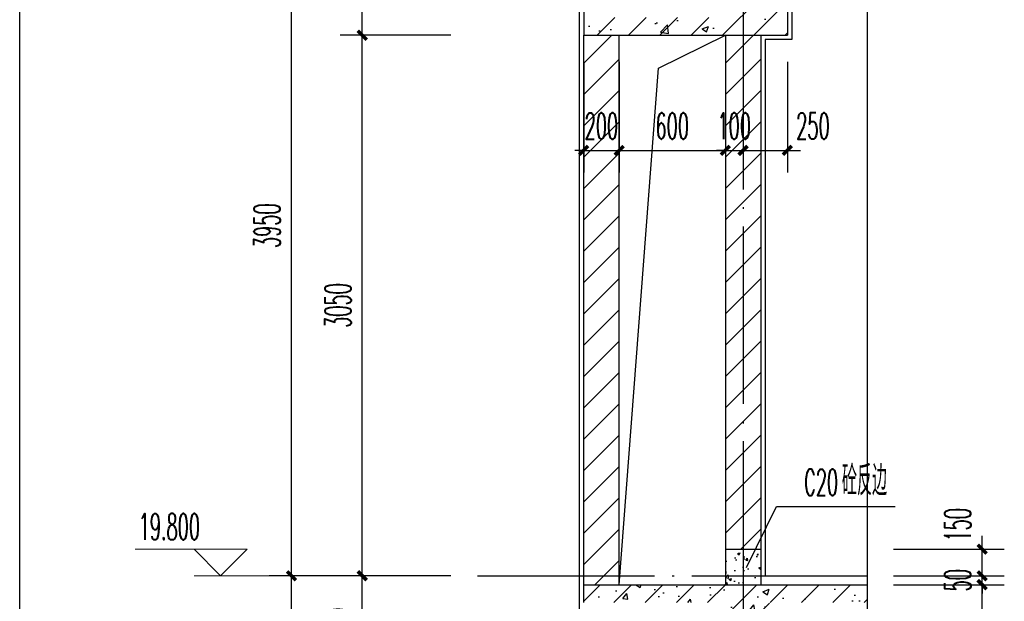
# Model space of a CAD drawing. Extents: x 1779708 to 7299578, y -1121471 to 88434.
# Tile 964 of 1056: x 6964219 to 6969779, y -951586 to -948305. Entities that reach past the tile are written whole.
import ezdxf

# ---------------------------------------------------------------- set-up
doc = ezdxf.new("R2010")
doc.units = 0
doc.header["$LTSCALE"] = 1000
doc.header["$MEASUREMENT"] = 0
doc.linetypes.add('DOTE', pattern=[2.42, 2, -0.2, 0.02, -0.2])
doc.layers.get('0').update_dxf_attribs({"linetype": 'CONTINUOUS'})
doc.layers.get('Defpoints').update_dxf_attribs({"linetype": 'CONTINUOUS'})
for name, color, linetype in [('AXIS', 3, 'CONTINUOUS'), ('DIM_LEAD', 3, 'CONTINUOUS'), ('DIM_SYMB', 3, 'CONTINUOUS'), ('DOTE', 1, 'DOTE'), ('PUB_TAB', 7, 'CONTINUOUS'), ('PUB_TEXT', 7, 'CONTINUOUS'), ('WALL', 255, 'CONTINUOUS'), ('填充细线', 8, 'CONTINUOUS'), ('粉刷线', 213, 'CONTINUOUS')]:
    doc.layers.add(name, color=color, linetype=linetype)
doc.layers.add('DIM_ELEV', color=3, linetype='CONTINUOUS', lineweight=13)
doc.styles.add('_TCH_DIM', font='SIMPLEX.shx', dxfattribs={"width": 0.7, "bigfont": 'GBCBIG.shx'})
doc.styles.add('_TCH_DIM_T3', font='SIMPLEX.shx', dxfattribs={"width": 0.494118, "bigfont": 'GBCBIG.shx'})
doc.dimstyles.new('_TCH_ARCH&&50', dxfattribs={"dimtxt": 148.75, "dimasz": 50, "dimexe": 125, "dimexo": 150, "dimgap": 63.125, "dimtad": 1, "dimdec": 0, "dimzin": 0, "dimdsep": 46, "dimtxsty": '_TCH_DIM_T3', "dimblk": 'ARCHTICK', "dimcen": 0.09, "dimdle": 75, "dimclrt": 7, "dimazin": 2, "dimtfac": 1, "dimtdec": 0, "dimtix": 1, "dimtmove": 2, "dimatfit": 3, "dimfxl": 250, "dimtolj": 1, "dimtzin": 0, "dimarcsym": 0})

# ---------------------------------------------------------------- blocks, each defined once
blk = doc.blocks.new('_ArchTick')
at = {"color": 0, "linetype": 'ByBlock', "const_width": 0.4}
blk.add_lwpolyline([(-0.5, -0.5), (0.5, 0.5)], dxfattribs=at)
blk = doc.blocks.new('*D1743')
at = {"layer": 'AXIS', "color": 0, "lineweight": -2, "transparency": 16777216}
for p, q in [((6965753.7, -955417.3), (6965753.7, -951367.3)), ((6966653.7, -951442.3), (6965628.7, -951442.3)), ((6966653.7, -955342.3), (6965628.7, -955342.3))]:
    blk.add_line(p, q, dxfattribs=at)
at = {"layer": 'Defpoints', "color": 0, "transparency": 16777216}
for p in [(6965753.7, -951442.3), (6966803.7, -951442.3), (6966803.7, -955342.3)]:
    blk.add_point(p, dxfattribs=at)
at = {"layer": 'AXIS', "color": 0, "lineweight": -2, "transparency": 16777216, "xscale": 50, "yscale": 50, "zscale": 50}
for p, rotation in [((6965753.7, -951442.3), 90), ((6965753.7, -955342.3), 270)]:
    blk.add_blockref('_ArchTick', p, dxfattribs=dict(at, rotation=rotation))
at = {"layer": 'AXIS', "color": 7, "transparency": 16777216, "insert": (6965616.2, -953392.3), "char_height": 148.75, "attachment_point": 5, "rotation": 90, "style": '_TCH_DIM_T3'}
blk.add_mtext('\\A1;3900', dxfattribs=at)
blk = doc.blocks.new('*D1744')
at = {"layer": 'AXIS', "color": 0, "lineweight": -2, "transparency": 16777216}
for p, q in [((6965753.7, -951517.3), (6965753.7, -947417.3)), ((6966653.7, -947492.3), (6965628.7, -947492.3)), ((6966653.7, -951442.3), (6965628.7, -951442.3))]:
    blk.add_line(p, q, dxfattribs=at)
at = {"layer": 'Defpoints', "color": 0, "transparency": 16777216}
for p in [(6965753.7, -947492.3), (6966803.7, -947492.3), (6966803.7, -951442.3)]:
    blk.add_point(p, dxfattribs=at)
at = {"layer": 'AXIS', "color": 0, "lineweight": -2, "transparency": 16777216, "xscale": 50, "yscale": 50, "zscale": 50}
for p, rotation in [((6965753.7, -947492.3), 90), ((6965753.7, -951442.3), 270)]:
    blk.add_blockref('_ArchTick', p, dxfattribs=dict(at, rotation=rotation))
at = {"layer": 'AXIS', "color": 7, "transparency": 16777216, "insert": (6965616.2, -949467.3), "char_height": 148.75, "attachment_point": 5, "rotation": 90, "style": '_TCH_DIM_T3'}
blk.add_mtext('\\A1;3950', dxfattribs=at)
blk = doc.blocks.new('*D1756')
at = {"layer": 'AXIS', "color": 0, "lineweight": -2, "transparency": 16777216}
for p, q in [((6967403.7, -948542.3), (6967403.7, -949167.3)), ((6967603.7, -948542.3), (6967603.7, -949167.3)), ((6967403.7, -949042.3), (6967353.7, -949042.3)), ((6967403.7, -949042.3), (6967603.7, -949042.3)), ((6967603.7, -949042.3), (6967653.7, -949042.3))]:
    blk.add_line(p, q, dxfattribs=at)
at = {"layer": 'Defpoints', "color": 0, "transparency": 16777216}
for p in [(6967403.7, -948392.3), (6967603.7, -948392.3), (6967603.7, -949042.3)]:
    blk.add_point(p, dxfattribs=at)
at = {"layer": 'AXIS', "color": 0, "lineweight": -2, "transparency": 16777216, "xscale": 50, "yscale": 50, "zscale": 50}
blk.add_blockref('_ArchTick', (6967403.7, -949042.3), dxfattribs=at)
at = {"layer": 'AXIS', "color": 0, "lineweight": -2, "transparency": 16777216, "xscale": 50, "yscale": 50, "zscale": 50, "rotation": 180}
blk.add_blockref('_ArchTick', (6967603.7, -949042.3), dxfattribs=at)
at = {"layer": 'AXIS', "color": 7, "transparency": 16777216, "insert": (6967503.7, -948904.8), "char_height": 148.75, "attachment_point": 5, "style": '_TCH_DIM_T3'}
blk.add_mtext('\\A1;200', dxfattribs=at)
blk = doc.blocks.new('*D1757')
at = {"layer": 'AXIS', "color": 0, "lineweight": -2, "transparency": 16777216}
for p, q in [((6967603.7, -948542.3), (6967603.7, -949167.3)), ((6968203.7, -948542.3), (6968203.7, -949167.3)), ((6967528.7, -949042.3), (6968278.7, -949042.3))]:
    blk.add_line(p, q, dxfattribs=at)
at = {"layer": 'Defpoints', "color": 0, "transparency": 16777216}
for p in [(6967603.7, -948392.3), (6968203.7, -948392.3), (6968203.7, -949042.3)]:
    blk.add_point(p, dxfattribs=at)
at = {"layer": 'AXIS', "color": 0, "lineweight": -2, "transparency": 16777216, "xscale": 50, "yscale": 50, "zscale": 50, "rotation": 180}
blk.add_blockref('_ArchTick', (6967603.7, -949042.3), dxfattribs=at)
at = {"layer": 'AXIS', "color": 0, "lineweight": -2, "transparency": 16777216, "xscale": 50, "yscale": 50, "zscale": 50}
blk.add_blockref('_ArchTick', (6968203.7, -949042.3), dxfattribs=at)
at = {"layer": 'AXIS', "color": 7, "transparency": 16777216, "insert": (6967903.7, -948904.8), "char_height": 148.75, "attachment_point": 5, "style": '_TCH_DIM_T3'}
blk.add_mtext('\\A1;600', dxfattribs=at)
blk = doc.blocks.new('*D1758')
at = {"layer": 'AXIS', "color": 0, "lineweight": -2, "transparency": 16777216}
for p, q in [((6968203.7, -948542.3), (6968203.7, -949167.3)), ((6968303.7, -948542.3), (6968303.7, -949167.3)), ((6968203.7, -949042.3), (6968153.7, -949042.3)), ((6968203.7, -949042.3), (6968303.7, -949042.3)), ((6968303.7, -949042.3), (6968353.7, -949042.3))]:
    blk.add_line(p, q, dxfattribs=at)
at = {"layer": 'Defpoints', "color": 0, "transparency": 16777216}
for p in [(6968203.7, -948392.3), (6968303.7, -948392.3), (6968303.7, -949042.3)]:
    blk.add_point(p, dxfattribs=at)
at = {"layer": 'AXIS', "color": 0, "lineweight": -2, "transparency": 16777216, "xscale": 50, "yscale": 50, "zscale": 50}
blk.add_blockref('_ArchTick', (6968203.7, -949042.3), dxfattribs=at)
at = {"layer": 'AXIS', "color": 0, "lineweight": -2, "transparency": 16777216, "xscale": 50, "yscale": 50, "zscale": 50, "rotation": 180}
blk.add_blockref('_ArchTick', (6968303.7, -949042.3), dxfattribs=at)
at = {"layer": 'AXIS', "color": 7, "transparency": 16777216, "insert": (6968253.7, -948904.8), "char_height": 148.75, "attachment_point": 5, "style": '_TCH_DIM_T3'}
blk.add_mtext('\\A1;100', dxfattribs=at)
blk = doc.blocks.new('*D1759')
at = {"layer": 'AXIS', "color": 0, "lineweight": -2, "transparency": 16777216}
for p, q in [((6968303.7, -948542.3), (6968303.7, -949167.3)), ((6968553.7, -948542.3), (6968553.7, -949167.3)), ((6968228.7, -949042.3), (6968628.7, -949042.3))]:
    blk.add_line(p, q, dxfattribs=at)
at = {"layer": 'Defpoints', "color": 0, "transparency": 16777216}
for p in [(6968303.7, -948392.3), (6968553.7, -948392.3), (6968553.7, -949042.3)]:
    blk.add_point(p, dxfattribs=at)
at = {"layer": 'AXIS', "color": 0, "lineweight": -2, "transparency": 16777216, "xscale": 50, "yscale": 50, "zscale": 50, "rotation": 180}
blk.add_blockref('_ArchTick', (6968303.7, -949042.3), dxfattribs=at)
at = {"layer": 'AXIS', "color": 0, "lineweight": -2, "transparency": 16777216, "xscale": 50, "yscale": 50, "zscale": 50}
blk.add_blockref('_ArchTick', (6968553.7, -949042.3), dxfattribs=at)
at = {"layer": 'AXIS', "color": 7, "transparency": 16777216, "insert": (6968698.2, -948904.8), "char_height": 148.75, "attachment_point": 5, "style": '_TCH_DIM_T3'}
blk.add_mtext('\\A1;250', dxfattribs=at)
blk = doc.blocks.new('*D1771')
at = {"layer": 'AXIS', "color": 0, "lineweight": -2, "transparency": 16777216}
for p, q in [((6966153.7, -952067.3), (6966153.7, -951367.3)), ((6966653.7, -951442.3), (6966028.7, -951442.3)), ((6966653.7, -951992.3), (6966028.7, -951992.3))]:
    blk.add_line(p, q, dxfattribs=at)
at = {"layer": 'Defpoints', "color": 0, "transparency": 16777216}
for p in [(6966153.7, -951442.3), (6966803.7, -951442.3), (6966803.7, -951992.3)]:
    blk.add_point(p, dxfattribs=at)
at = {"layer": 'AXIS', "color": 0, "lineweight": -2, "transparency": 16777216, "xscale": 50, "yscale": 50, "zscale": 50}
for p, rotation in [((6966153.7, -951442.3), 90), ((6966153.7, -951992.3), 270)]:
    blk.add_blockref('_ArchTick', p, dxfattribs=dict(at, rotation=rotation))
at = {"layer": 'AXIS', "color": 7, "transparency": 16777216, "insert": (6966016.2, -951717.3), "char_height": 148.75, "attachment_point": 5, "rotation": 90, "style": '_TCH_DIM_T3'}
blk.add_mtext('\\A1;550', dxfattribs=at)
blk = doc.blocks.new('*D1772')
at = {"layer": 'AXIS', "color": 0, "lineweight": -2, "transparency": 16777216}
for p, q in [((6966153.7, -951517.3), (6966153.7, -948317.3)), ((6966653.7, -948392.3), (6966028.7, -948392.3)), ((6966653.7, -951442.3), (6966028.7, -951442.3))]:
    blk.add_line(p, q, dxfattribs=at)
at = {"layer": 'Defpoints', "color": 0, "transparency": 16777216}
for p in [(6966153.7, -948392.3), (6966803.7, -948392.3), (6966803.7, -951442.3)]:
    blk.add_point(p, dxfattribs=at)
at = {"layer": 'AXIS', "color": 0, "lineweight": -2, "transparency": 16777216, "xscale": 50, "yscale": 50, "zscale": 50}
for p, rotation in [((6966153.7, -948392.3), 90), ((6966153.7, -951442.3), 270)]:
    blk.add_blockref('_ArchTick', p, dxfattribs=dict(at, rotation=rotation))
at = {"layer": 'AXIS', "color": 7, "transparency": 16777216, "insert": (6966016.2, -949917.3), "char_height": 148.75, "attachment_point": 5, "rotation": 90, "style": '_TCH_DIM_T3'}
blk.add_mtext('\\A1;3050', dxfattribs=at)
blk = doc.blocks.new('*D1773')
at = {"layer": 'AXIS', "color": 0, "lineweight": -2, "transparency": 16777216}
for p, q in [((6966153.7, -948467.3), (6966153.7, -947417.3)), ((6966653.7, -947492.3), (6966028.7, -947492.3)), ((6966653.7, -948392.3), (6966028.7, -948392.3))]:
    blk.add_line(p, q, dxfattribs=at)
at = {"layer": 'Defpoints', "color": 0, "transparency": 16777216}
for p in [(6966153.7, -947492.3), (6966803.7, -947492.3), (6966803.7, -948392.3)]:
    blk.add_point(p, dxfattribs=at)
at = {"layer": 'AXIS', "color": 0, "lineweight": -2, "transparency": 16777216, "xscale": 50, "yscale": 50, "zscale": 50}
for p, rotation in [((6966153.7, -947492.3), 90), ((6966153.7, -948392.3), 270)]:
    blk.add_blockref('_ArchTick', p, dxfattribs=dict(at, rotation=rotation))
at = {"layer": 'AXIS', "color": 7, "transparency": 16777216, "insert": (6966016.2, -947942.3), "char_height": 148.75, "attachment_point": 5, "rotation": 90, "style": '_TCH_DIM_T3'}
blk.add_mtext('\\A1;900', dxfattribs=at)
blk = doc.blocks.new('*D1777')
at = {"layer": 'AXIS', "color": 0, "lineweight": -2, "transparency": 16777216}
for p, q in [((6969653.7, -952367.3), (6969653.7, -951417.3)), ((6969153.7, -951492.3), (6969778.7, -951492.3)), ((6969153.7, -952292.3), (6969778.7, -952292.3))]:
    blk.add_line(p, q, dxfattribs=at)
at = {"layer": 'Defpoints', "color": 0, "transparency": 16777216}
for p in [(6969003.7, -951492.3), (6969653.7, -951492.3), (6969003.7, -952292.3)]:
    blk.add_point(p, dxfattribs=at)
at = {"layer": 'AXIS', "color": 0, "lineweight": -2, "transparency": 16777216, "xscale": 50, "yscale": 50, "zscale": 50}
for p, rotation in [((6969653.7, -951492.3), 90), ((6969653.7, -952292.3), 270)]:
    blk.add_blockref('_ArchTick', p, dxfattribs=dict(at, rotation=rotation))
at = {"layer": 'AXIS', "color": 7, "transparency": 16777216, "insert": (6969516.2, -951892.3), "char_height": 148.75, "attachment_point": 5, "rotation": 90, "style": '_TCH_DIM_T3'}
blk.add_mtext('\\A1;800', dxfattribs=at)
blk = doc.blocks.new('*D1778')
at = {"layer": 'AXIS', "color": 0, "lineweight": -2, "transparency": 16777216}
for p, q in [((6969653.7, -951442.3), (6969653.7, -951392.3)), ((6969153.7, -951442.3), (6969778.7, -951442.3)), ((6969653.7, -951492.3), (6969653.7, -951442.3)), ((6969153.7, -951492.3), (6969778.7, -951492.3)), ((6969653.7, -951492.3), (6969653.7, -951542.3))]:
    blk.add_line(p, q, dxfattribs=at)
at = {"layer": 'Defpoints', "color": 0, "transparency": 16777216}
for p in [(6969003.7, -951442.3), (6969653.7, -951442.3), (6969003.7, -951492.3)]:
    blk.add_point(p, dxfattribs=at)
at = {"layer": 'AXIS', "color": 0, "lineweight": -2, "transparency": 16777216, "xscale": 50, "yscale": 50, "zscale": 50}
for p, rotation in [((6969653.7, -951442.3), 270), ((6969653.7, -951492.3), 90)]:
    blk.add_blockref('_ArchTick', p, dxfattribs=dict(at, rotation=rotation))
at = {"layer": 'AXIS', "color": 7, "transparency": 16777216, "insert": (6969516.2, -951467.3), "char_height": 148.75, "attachment_point": 5, "rotation": 90, "style": '_TCH_DIM_T3'}
blk.add_mtext('\\A1;50', dxfattribs=at)
blk = doc.blocks.new('*D1779')
at = {"layer": 'AXIS', "color": 0, "lineweight": -2, "transparency": 16777216}
for p, q in [((6969653.7, -951517.3), (6969653.7, -951217.3)), ((6969153.7, -951292.3), (6969778.7, -951292.3)), ((6969153.7, -951442.3), (6969778.7, -951442.3))]:
    blk.add_line(p, q, dxfattribs=at)
at = {"layer": 'Defpoints', "color": 0, "transparency": 16777216}
for p in [(6969003.7, -951292.3), (6969653.7, -951292.3), (6969003.7, -951442.3)]:
    blk.add_point(p, dxfattribs=at)
at = {"layer": 'AXIS', "color": 0, "lineweight": -2, "transparency": 16777216, "xscale": 50, "yscale": 50, "zscale": 50}
for p, rotation in [((6969653.7, -951292.3), 90), ((6969653.7, -951442.3), 270)]:
    blk.add_blockref('_ArchTick', p, dxfattribs=dict(at, rotation=rotation))
at = {"layer": 'AXIS', "color": 7, "transparency": 16777216, "insert": (6969516.2, -951154.8), "char_height": 148.75, "attachment_point": 5, "rotation": 90, "style": '_TCH_DIM_T3'}
blk.add_mtext('\\A1;150', dxfattribs=at)

msp = doc.modelspace()

# ---------------------------------------------------------------- hatches: boundary and pattern name
at = {"layer": '填充细线'}
h = msp.add_hatch(dxfattribs=at)
h.set_pattern_fill('钢筋混凝土', color=114, scale=50)
h.set_pattern_definition([(45, (6967303.74, -948392.29), (-88.3883, 88.3883), []), (50, (6967303.74, -948392.3), (358.63, -31.376), [37.5, -412.5]), (355, (6967303.74, -948392.3), (-69.376, 376.096), [30, -330]), (100.451, (6967333.63, -948394.9), (289.255, 344.72), [31.87, -350.57]), (46.184, (6967303.74, -948292.3), (533.62, -82.76), [56.25, -618.75]), (96.636, (6967348.2, -948299.2), (467.33, 487.06), [47.805, -525.86]), (351.184, (6967303.74, -948292.3), (467.33, 487.06), [45, -495]), (21, (6967353.74, -948317.3), (298.454, -201.31), [37.5, -412.5]), (326, (6967353.74, -948317.3), (121.658, 362.575), [30, -330]), (71.451, (6967378.6, -948334.06), (420.11, 161.265), [31.87, -350.57]), (37.5, (6967303.74, -948392.29), (6.08, 166.447), [0, -326, 0, -335, 0, -331.25]), (7.5, (6967303.74, -948392.29), (131.535, 197.206), [0, -191, 0, -318.5, 0, -126.25]), (327.5, (6967192.24, -948392.29), (266.911, -11.2774), [0, -125, 0, -390, 0, -517.5]), (317.5, (6967142.24, -948392.29), (291.593, 50.052), [0, -162.5, 0, -259, 0, -367.5])])
h.paths.add_polyline_path([(6968553.7, -947642.3), (6969003.7, -947642.3), (6969003.7, -947542.3), (6968403.7, -947542.3), (6968403.7, -945842.3), (6968203.7, -945842.3), (6968203.7, -946392.3), (6967303.7, -946392.3), (6967303.7, -946492.3), (6968203.7, -946492.3), (6968203.7, -948292.3), (6967403.7, -948292.3), (6967403.7, -948392.3), (6968553.7, -948392.3)])
h = msp.add_hatch(dxfattribs=at)
h.set_pattern_fill('普通砖', color=114, scale=50)
h.set_pattern_definition([(45, (6967403.74, -951202.53), (-88.3884, 88.3884), [])])
h.paths.add_polyline_path([(6967603.7, -948392.3), (6967403.7, -948392.3), (6967403.7, -951492.3), (6967603.7, -951492.3)])
h = msp.add_hatch(dxfattribs=at)
h.set_pattern_fill('普通砖', color=114, scale=50)
h.set_pattern_definition([(45, (6968203.74, -951202.53), (-88.3884, 88.3884), [])])
h.paths.add_polyline_path([(6968403.7, -948392.3), (6968203.7, -948392.3), (6968203.7, -951292.3), (6968403.7, -951292.3)])
h = msp.add_hatch(dxfattribs=at)
h.set_pattern_fill('混凝土', color=114, scale=20)
h.set_pattern_definition([(50, (6968203.74, -951492.29), (143.45, -12.55), [15, -165]), (355, (6968203.74, -951492.29), (-27.75, 150.44), [12, -132]), (100.45, (6968215.7, -951493.33), (115.7, 137.89), [12.75, -140.23]), (46.184, (6968203.74, -951452.29), (213.45, -33.1), [22.5, -247.5]), (96.64, (6968221.53, -951455.04), (186.93, 194.82), [19.12, -210.34]), (351.18, (6968203.74, -951452.29), (186.93, 194.82), [18, -198]), (21, (6968223.74, -951462.29), (119.38, -80.524), [15, -165]), (326, (6968223.74, -951462.29), (48.66, 145.03), [12, -132]), (71.45, (6968233.69, -951469), (168.045, 64.51), [12.75, -140.23]), (37.5, (6968203.74, -951492.286), (2.432, 66.579), [0, -130.4, 0, -134, 0, -132.5]), (7.5, (6968203.74, -951492.286), (52.614, 78.882), [0, -76.4, 0, -127.4, 0, -50.5]), (327.5, (6968159.14, -951492.286), (106.7645, -4.511), [0, -50, 0, -156, 0, -207]), (317.5, (6968139.14, -951492.29), (116.637, 20.02), [0, -65, 0, -103.6, 0, -147])])
h.paths.add_polyline_path([(6968403.7, -951292.3), (6968203.7, -951292.3), (6968203.7, -951492.3), (6968403.7, -951492.3)])
h = msp.add_hatch(dxfattribs=at)
h.set_pattern_fill('钢筋混凝土', color=114, scale=50)
h.set_pattern_definition([(45, (6967403.74, -952292.29), (-88.388, 88.388), []), (50, (6967403.74, -952292.3), (358.63, -31.376), [37.5, -412.5]), (355, (6967403.74, -952292.3), (-69.376, 376.096), [30, -330]), (100.451, (6967433.63, -952294.9), (289.255, 344.72), [31.87, -350.57]), (46.184, (6967403.74, -952192.3), (533.62, -82.76), [56.25, -618.75]), (96.636, (6967448.2, -952199.2), (467.33, 487.06), [47.8, -525.86]), (351.184, (6967403.74, -952192.3), (467.33, 487.06), [45, -495]), (21, (6967453.74, -952217.3), (298.454, -201.31), [37.5, -412.5]), (326, (6967453.74, -952217.3), (121.66, 362.575), [30, -330]), (71.451, (6967478.6, -952234.06), (420.11, 161.265), [31.87, -350.57]), (37.5, (6967403.74, -952292.29), (6.08, 166.447), [0, -326, 0, -335, 0, -331.25]), (7.5, (6967403.74, -952292.29), (131.535, 197.206), [0, -191, 0, -318.5, 0, -126.25]), (327.5, (6967292.24, -952292.29), (266.911, -11.277), [0, -125, 0, -390, 0, -517.5]), (317.5, (6967242.24, -952292.29), (291.593, 50.052), [0, -162.5, 0, -259, 0, -367.5])])
h.paths.add_polyline_path([(6967403.7, -951592.3), (6968203.7, -951592.3), (6968203.7, -952292.3), (6968453.7, -952292.3), (6968453.7, -951592.3), (6969003.7, -951592.3), (6969003.7, -951492.3), (6967403.7, -951492.3)])

# ---------------------------------------------------------------- linework, layer by layer
at = {"layer": 'DIM_ELEV'}
for p, q in [((6965503.7, -951292.3), (6964870.4, -951292.3)), ((6965353.7, -951442.3), (6965203.7, -951292.3)), ((6965353.7, -951442.3), (6965503.7, -951292.3)), ((6966153.7, -951442.3), (6965203.7, -951442.3))]:
    msp.add_line(p, q, dxfattribs=at)
at = {"layer": 'DIM_LEAD'}
for p, q in [((6968322.8, -951396.3), (6968492.9, -951050.9)), ((6968322.8, -951396.3), (6968492.9, -951050.9)), ((6968492.9, -951050.9), (6969161.9, -951050.9))]:
    msp.add_line(p, q, dxfattribs=at)
at = {"layer": 'DIM_SYMB'}
msp.add_lwpolyline([(6969003.7, -945692.3), (6969003.7, -955036), (6969108.7, -955074.3), (6968898.7, -955111.3), (6969003.7, -955148.5), (6969003.7, -964492.3)], dxfattribs=at)
at = {"layer": 'DOTE', "linetype": 'DOTE', "ltscale": 0.5}
for p, q in [((6968303.7, -945842.3), (6968303.7, -964342.3)), ((6966803.7, -951442.3), (6969003.7, -951442.3))]:
    msp.add_line(p, q, dxfattribs=at)
at = {"layer": 'PUB_TAB'}
msp.add_line((6964219.2, -973350.2), (6964219.2, -944650.2), dxfattribs=at)
at = {"layer": 'WALL'}
for p, q in [((6967403.7, -946492.3), (6967403.7, -948392.3)), ((6968553.7, -947642.3), (6968553.7, -948392.3)), ((6967403.7, -948392.3), (6968553.7, -948392.3)), ((6967403.7, -951492.3), (6967403.7, -948392.3)), ((6967603.7, -951492.3), (6967603.7, -948392.3)), ((6968203.7, -948392.3), (6968203.7, -951492.3)), ((6968403.7, -948392.3), (6968403.7, -951492.3)), ((6968203.7, -951292.3), (6968403.7, -951292.3)), ((6967403.7, -951592.3), (6967403.7, -951492.3)), ((6967403.7, -951492.3), (6969003.7, -951492.3))]:
    msp.add_line(p, q, dxfattribs=at)
at = {"layer": '填充细线', "color": 114}
msp.add_lwpolyline([(6967603.7, -951492.3), (6967826.3, -948577.8), (6968203.7, -948392.3)], dxfattribs=at)
at = {"layer": '粉刷线'}
for p, q in [((6967378.7, -946517.3), (6967378.7, -962898.5)), ((6968428.7, -948417.3), (6968428.7, -951442.3)), ((6968403.7, -951442.3), (6969003.7, -951442.3))]:
    msp.add_line(p, q, dxfattribs=at)
msp.add_lwpolyline([(6969003.7, -947667.3), (6968578.7, -947667.3), (6968578.7, -948417.3), (6968428.7, -948417.3)], dxfattribs=at)

# ---------------------------------------------------------------- texts
at = {"layer": 'PUB_TEXT', "color": 7, "style": '_TCH_DIM'}
for s, height, width, p in [('砼反边', 168.79, 0.7, (6968861.8, -950989.1)), ('C20', 148.75, 0.494118, (6968648.3, -950989.1)), ('19.800', 148.75, 0.494118, (6964890.7, -951239.8))]:
    msp.add_text(s, height=height, dxfattribs=dict(at, width=width)).set_placement(p)

# ---------------------------------------------------------------- dimensions: what is measured, and where the dimension line sits
at = {"layer": 'AXIS'}
for p1, p2, distance, picture, middle in [((6966803.7, -951442.3), (6966803.7, -947492.3), 1050, '*D1744', (6965616.2, -949467.3)), ((6966803.7, -948392.3), (6966803.7, -947492.3), 650, '*D1773', (6966016.2, -947942.3)), ((6966803.7, -951442.3), (6966803.7, -948392.3), 650, '*D1772', (6966016.2, -949917.3)), ((6967403.7, -948392.3), (6967603.7, -948392.3), -650, '*D1756', (6967503.7, -948904.8)), ((6967603.7, -948392.3), (6968203.7, -948392.3), -650, '*D1757', (6967903.7, -948904.8)), ((6968203.7, -948392.3), (6968303.7, -948392.3), -650, '*D1758', (6968253.7, -948904.8)), ((6966803.7, -955342.3), (6966803.7, -951442.3), 1050, '*D1743', (6965616.2, -953392.3)), ((6966803.7, -951992.3), (6966803.7, -951442.3), 650, '*D1771', (6966016.2, -951717.3)), ((6969003.7, -951492.3), (6969003.7, -951442.3), -650, '*D1778', (6969516.2, -951467.3)), ((6969003.7, -952292.3), (6969003.7, -951492.3), -650, '*D1777', (6969516.2, -951892.3))]:
    dim = msp.add_aligned_dim(p1=p1, p2=p2, distance=distance, dimstyle='_TCH_ARCH&&50', dxfattribs=at)
    dim.commit()
    dim.dimension.update_dxf_attribs({"geometry": picture, "text_midpoint": middle})
for base, p1, p2, angle, picture, middle in [((6968553.7, -949042.3), (6968303.7, -948392.3), (6968553.7, -948392.3), 0, '*D1759', (6968698.2, -948904.8)), ((6969653.7, -951292.3), (6969003.7, -951442.3), (6969003.7, -951292.3), 90, '*D1779', (6969516.2, -951154.8))]:
    dim = msp.add_linear_dim(base=base, p1=p1, p2=p2, angle=angle, dimstyle='_TCH_ARCH&&50', dxfattribs=at)
    dim.commit()
    dim.dimension.update_dxf_attribs({"geometry": picture, "text_midpoint": middle, "dimtype": 161})

doc.saveas('drawing.dxf')
